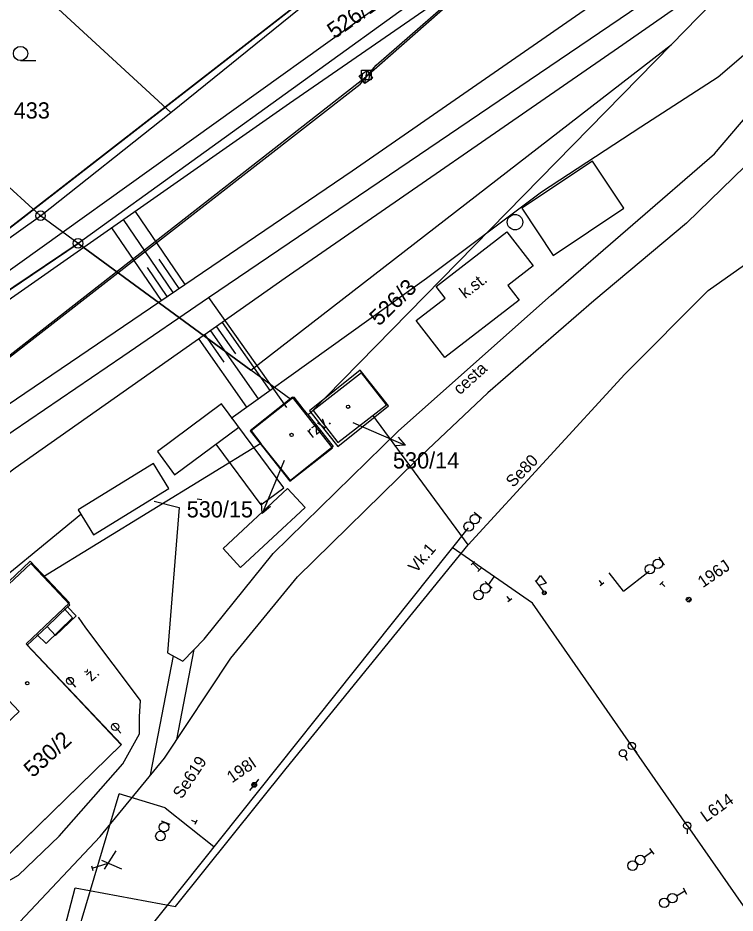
# Model space of a CAD drawing. Extents: x -469926 to -462499, y -1098642 to -1092733.
# Drawn here: x -467650 to -467574.7, y -1096903 to -1096809.1 of the extents above; entities that cross this region are included whole.
import ezdxf

# ---------------------------------------------------------------- set-up
doc = ezdxf.new("R2010")
doc.units = 0
for name, color, linetype in [('Vrstva 1', 7, 'Continuous'), ('Vrstva 10', 7, 'Continuous'), ('Vrstva 11', 7, 'Continuous'), ('Vrstva 12', 7, 'Continuous'), ('Vrstva 13', 7, 'Continuous'), ('Vrstva 14', 7, 'Continuous'), ('Vrstva 16', 7, 'Continuous'), ('Vrstva 18', 7, 'Continuous'), ('Vrstva 22', 7, 'Continuous'), ('Vrstva 24', 7, 'Continuous'), ('Vrstva 25', 7, 'Continuous'), ('Vrstva 26', 7, 'Continuous'), ('Vrstva 30', 7, 'Continuous'), ('Vrstva 37', 7, 'Continuous'), ('Vrstva 4', 7, 'Continuous'), ('Vrstva 42', 7, 'Continuous'), ('Vrstva 44', 7, 'Continuous'), ('Vrstva 48', 7, 'Continuous'), ('Vrstva 50', 7, 'Continuous'), ('Vrstva 51', 7, 'Continuous'), ('Vrstva 52', 7, 'Continuous'), ('Vrstva 6', 7, 'Continuous'), ('Vrstva 62', 7, 'Continuous'), ('Vrstva 7', 7, 'Continuous'), ('Vrstva 8', 7, 'Continuous')]:
    doc.layers.add(name, color=color, linetype=linetype)

msp = doc.modelspace()

# ---------------------------------------------------------------- linework, layer by layer
at = {"layer": 'Vrstva 1'}
for p, q in [((-467585.24, -1096790.67), (-467643.65, -1096832.79)), ((-467653.23, -1096801.29), (-467633.9, -1096819.08)), ((-467633.9, -1096819.08), (-467620.45, -1096808.2)), ((-467670.17, -1096809.46), (-467647.58, -1096829.89)), ((-467578.59, -1096809.08), (-467581.4, -1096811.95)), ((-467625.54, -1096846.08), (-467581.4, -1096811.95)), ((-467581.4, -1096811.95), (-467619.34, -1096850.63)), ((-467647.58, -1096829.89), (-467633.9, -1096819.08)), ((-467651.98, -1096833), (-467647.58, -1096829.89)), ((-467643.65, -1096832.79), (-467647.58, -1096829.89)), ((-467643.65, -1096832.79), (-467693.92, -1096866.8)), ((-467625.54, -1096846.08), (-467643.65, -1096832.79)), ((-467621.32, -1096849.17), (-467625.54, -1096846.08)), ((-467613.92, -1096846.36), (-467619, -1096850.32)), ((-467611.3, -1096849.73), (-467613.92, -1096846.36)), ((-467620.99, -1096848.91), (-467621.32, -1096849.17)), ((-467620.03, -1096850.13), (-467620.99, -1096848.91)), ((-467621.32, -1096849.17), (-467625.49, -1096852.47)), ((-467616.38, -1096853.68), (-467611.3, -1096849.73)), ((-467619.53, -1096850.75), (-467620.03, -1096850.13)), ((-467619.34, -1096850.63), (-467619.53, -1096850.75)), ((-467619.53, -1096850.75), (-467616.87, -1096854.11)), ((-467619, -1096850.32), (-467616.38, -1096853.68)), ((-467625.49, -1096852.47), (-467624.46, -1096853.77)), ((-467624.46, -1096853.77), (-467647.27, -1096867.77)), ((-467621.37, -1096857.67), (-467624.46, -1096853.77)), ((-467616.87, -1096854.11), (-467621.37, -1096857.67)), ((-467648.61, -1096866.35), (-467655.43, -1096872.78)), ((-467647.27, -1096867.77), (-467648.61, -1096866.35)), ((-467644.5, -1096870.7), (-467647.27, -1096867.77)), ((-467644.74, -1096870.92), (-467644.5, -1096870.7)), ((-467643.84, -1096871.87), (-467644.74, -1096870.92)), ((-467646, -1096873.91), (-467643.84, -1096871.87)), ((-467648.99, -1096874.94), (-467646.89, -1096872.96)), ((-467646.89, -1096872.96), (-467646, -1096873.91)), ((-467639.11, -1096885.4), (-467648.99, -1096874.94)), ((-467653.82, -1096899.69), (-467639.11, -1096885.4))]:
    msp.add_line(p, q, dxfattribs=at)
at = {"layer": 'Vrstva 10'}
msp.add_lwpolyline([(-467581.402, -1096811.948), (-467578.59, -1096809.08), (-467575.34, -1096805.87), (-467511.63, -1096742.72), (-467419.59, -1096643.82), (-467398.88, -1096625.96), (-467380.9, -1096612.25), (-467375.99, -1096608.79), (-467355.03, -1096595.07), (-467331.89, -1096578.82), (-467329.72, -1096576.82), (-467292.88, -1096541.88)], dxfattribs=at)
at = {"layer": 'Vrstva 11'}
for p, q in [((-467579.824, -1096870.25), (-467579.502, -1096869.927)), ((-467579.694, -1096870.385), (-467579.367, -1096870.058)), ((-467625.398, -1096889.673), (-467625.074, -1096889.35)), ((-467625.268, -1096889.808), (-467624.94, -1096889.48))]:
    msp.add_line(p, q, dxfattribs=at)
msp.add_lwpolyline([(-467672.71, -1096884.641), (-467693.92, -1096866.8), (-467643.65, -1096832.79), (-467625.54, -1096846.08), (-467581.4, -1096811.95)], dxfattribs=at)
for centre in [(-467579.594, -1096870.158), (-467625.167, -1096889.581)]:
    msp.add_circle(centre, 0.25, dxfattribs=at)
at = {"layer": 'Vrstva 12'}
for p, q in [((-467612.37, -1096814.12), (-467450.6, -1096672.35)), ((-467703.89, -1096872.43), (-467592.84, -1096786.13)), ((-467614.04, -1096816.09), (-467612.37, -1096814.12)), ((-467786, -1096949.88), (-467614.04, -1096816.09)), ((-467624.709, -1096888.988), (-467625.014, -1096889.383)), ((-467625.627, -1096890.176), (-467625.32, -1096889.779)), ((-467625.242, -1096889.817), (-467625.3, -1096889.369)), ((-467625.055, -1096889.802), (-467625.114, -1096889.338))]:
    msp.add_line(p, q, dxfattribs=at)
msp.add_circle((-467625.167, -1096889.581), 0.25, dxfattribs=at)
msp.add_circle((-467625.167, -1096889.581), 0.25, dxfattribs=at)
at = {"layer": 'Vrstva 13'}
for points in [[(-467635.668, -1096859.813), (-467633.056, -1096860.496), (-467634.257, -1096875.724), (-467632.661, -1096876.593), (-467630.424, -1096874.32), (-467623.19, -1096865.305), (-467610.03, -1096852.444), (-467594.036, -1096838.233), (-467576.886, -1096823.407), (-467570.64, -1096816.047), (-467566.024, -1096810.693), (-467562.168, -1096807.128), (-467557.933, -1096804.662), (-467552.939, -1096802.409), (-467544.676, -1096798.695), (-467536.364, -1096794.058), (-467528.144, -1096788.839), (-467516.25, -1096780.559)], [(-467513.999, -1096783.774), (-467533.807, -1096796.632), (-467542.672, -1096801.401), (-467552.12, -1096805.529), (-467557.201, -1096808.076), (-467560.528, -1096810.637), (-467565.625, -1096815.425), (-467571.208, -1096822.322), (-467579.817, -1096830.678), (-467589.562, -1096838.806), (-467600.653, -1096848.475), (-467600.662, -1096848.481), (-467608.232, -1096855.586)], [(-467727.778, -1096843.73), (-467705.285, -1096862.131), (-467701.238, -1096864.76), (-467697.167, -1096866.847), (-467693.86, -1096868.994), (-467692.49, -1096868.912), (-467691.371, -1096868.299), (-467690.254, -1096867.335), (-467688.007, -1096865.651), (-467676.72, -1096878.427), (-467663.028, -1096892.688), (-467654.799, -1096900.8), (-467652.821, -1096900.683), (-467649.879, -1096899.05), (-467645.617, -1096894.969), (-467638.966, -1096887.385), (-467637.19, -1096884.228), (-467637.206, -1096882.446)], [(-467704.882, -1096983.201), (-467697.285, -1096972.529), (-467683.758, -1096952.913), (-467669.752, -1096933.632), (-467658.969, -1096915.462), (-467649.745, -1096903.943), (-467641.339, -1096894.984), (-467634.594, -1096886.787), (-467627.625, -1096876.298), (-467620.643, -1096867.776), (-467608.232, -1096855.586)], [(-467642.828, -1096873.13), (-467643.61, -1096871.995)], [(-467637.206, -1096882.446), (-467637.09, -1096880.731), (-467642.828, -1096873.13)]]:
    msp.add_lwpolyline(points, dxfattribs=at)
at = {"layer": 'Vrstva 14'}
for p, q in [((-467613.878, -1096815.603), (-467613.763, -1096814.953)), ((-467613.575, -1096816.037), (-467613.328, -1096814.649)), ((-467613.141, -1096815.738), (-467613.024, -1096815.079))]:
    msp.add_line(p, q, dxfattribs=at)
for points in [[(-467860.095, -1097000.392), (-467842.55, -1096988.892), (-467703.809, -1096872.228), (-467592.764, -1096786.037), (-467500.119, -1096695.998)], [(-467838.633, -1097000.122), (-467786.766, -1096950.751), (-467613.45, -1096815.344), (-467500.171, -1096715.797)], [(-467614.146, -1096815.22), (-467613.326, -1096814.647), (-467612.753, -1096815.467), (-467613.573, -1096816.04), (-467614.146, -1096815.22)], [(-467636.043, -1096888.548), (-467633.645, -1096876.057)], [(-467633.292, -1096884.827), (-467631.481, -1096875.394)]]:
    msp.add_lwpolyline(points, dxfattribs=at)
msp.add_lwpolyline([(-467614.146, -1096815.22), (-467613.326, -1096814.647), (-467612.753, -1096815.467), (-467613.573, -1096816.04)], close=True, dxfattribs=at)
at = {"layer": 'Vrstva 16'}
for p, q in [((-467614.84, -1096851.57), (-467612.09, -1096852.77)), ((-467612.09, -1096852.77), (-467609.34, -1096853.97)), ((-467622.03, -1096855.58), (-467623.17, -1096858.35)), ((-467623.17, -1096858.35), (-467624.318, -1096861.122)), ((-467644.731, -1096878.396), (-467643.921, -1096879.347)), ((-467640.004, -1096883.218), (-467639.162, -1096884.144)), ((-467585.339, -1096885.81), (-467585.048, -1096886.216)), ((-467586.303, -1096886.598), (-467586.052, -1096887.031)), ((-467579.75, -1096894.236), (-467579.749, -1096894.736))]:
    msp.add_line(p, q, dxfattribs=at)
for points in [[(-467610.057, -1096853.111), (-467609.34, -1096853.97), (-467610.457, -1096854.028)], [(-467623.473, -1096860.389), (-467624.318, -1096861.122), (-467624.397, -1096860.007)]]:
    msp.add_lwpolyline(points, dxfattribs=at)
for centre, radius in [((-467644.488, -1096878.681), 0.375), ((-467639.751, -1096883.496), 0.375), ((-467585.559, -1096885.501), 0.378), ((-467586.492, -1096886.27), 0.378), ((-467579.75, -1096893.858), 0.378)]:
    msp.add_circle(centre, radius, dxfattribs=at)
at = {"layer": 'Vrstva 18'}
for p, q in [((-467602.412, -1096866.514), (-467602.061, -1096866.157)), ((-467602.236, -1096866.336), (-467601.524, -1096867.036)), ((-467601.699, -1096867.215), (-467601.348, -1096866.858)), ((-467588.998, -1096868.15), (-467588.998, -1096868.15)), ((-467588.998, -1096868.15), (-467588.697, -1096868.549)), ((-467588.497, -1096868.398), (-467588.896, -1096868.699)), ((-467582.628, -1096868.596), (-467582.271, -1096868.246)), ((-467582.1, -1096868.778), (-467582.45, -1096868.421)), ((-467582.1, -1096868.778), (-467582.1, -1096868.778)), ((-467598.664, -1096869.824), (-467598.664, -1096869.824)), ((-467598.664, -1096869.824), (-467598.363, -1096870.223)), ((-467598.163, -1096870.072), (-467598.562, -1096870.373)), ((-467631.756, -1096893.283), (-467631.756, -1096893.283)), ((-467631.756, -1096893.283), (-467631.305, -1096893.498)), ((-467631.197, -1096893.273), (-467631.413, -1096893.724))]:
    msp.add_line(p, q, dxfattribs=at)
at = {"layer": 'Vrstva 22'}
for p, q in [((-467595.6, -1096868.271), (-467595.137, -1096867.631)), ((-467595.137, -1096867.631), (-467594.553, -1096868.443)), ((-467595.687, -1096868.15), (-467594.87, -1096869.284)), ((-467594.553, -1096868.443), (-467595.308, -1096868.678)), ((-467594.868, -1096869.597), (-467594.812, -1096869.253)), ((-467594.669, -1096869.625), (-467594.614, -1096869.288))]:
    msp.add_line(p, q, dxfattribs=at)
msp.add_circle((-467594.744, -1096869.44), 0.2, dxfattribs=at)
msp.add_circle((-467594.744, -1096869.44), 0.2, dxfattribs=at)
at = {"layer": 'Vrstva 24'}
for p, q in [((-467601.324, -1096861.652), (-467602.094, -1096861.014)), ((-467582.144, -1096866.539), (-467582.702, -1096865.711)), ((-467600.224, -1096868.969), (-467600.932, -1096868.263)), ((-467633.975, -1096893.754), (-467634.901, -1096893.374)), ((-467584.276, -1096897.161), (-467583.474, -1096896.564)), ((-467583.7, -1096896.263), (-467583.251, -1096896.867)), ((-467580.192, -1096900.388), (-467579.817, -1096901.04)), ((-467580.87, -1096901.212), (-467580.003, -1096900.713))]:
    msp.add_line(p, q, dxfattribs=at)
for centre, radius in [((-467647.58, -1096829.89), 0.5), ((-467647.58, -1096829.89), 0.1), ((-467643.65, -1096832.79), 0.5), ((-467643.65, -1096832.79), 0.1), ((-467602.665, -1096862.489), 0.5), ((-467602.028, -1096861.718), 0.5), ((-467583.667, -1096866.963), 0.5), ((-467582.838, -1096866.404), 0.5), ((-467600.931, -1096868.97), 0.5), ((-467601.637, -1096869.678), 0.5), ((-467634.628, -1096894.026), 0.5), ((-467635.009, -1096894.951), 0.5), ((-467585.479, -1096898.057), 0.5), ((-467584.677, -1096897.459), 0.5), ((-467582.17, -1096901.96), 0.5), ((-467581.303, -1096901.461), 0.5)]:
    msp.add_circle(centre, radius, dxfattribs=at)
at = {"layer": 'Vrstva 25'}
msp.add_line((-467649.68, -1096813.63), (-467648.08, -1096813.63), dxfattribs=at)
for centre, radius in [((-467649.68, -1096812.88), 0.75), ((-467615.32, -1096849.93), 0.175), ((-467621.25, -1096852.89), 0.175), ((-467648.98, -1096878.92), 0.175)]:
    msp.add_circle(centre, radius, dxfattribs=at)
at = {"layer": 'Vrstva 26'}
msp.add_lwpolyline([(-467613.91, -1096814.63), (-467612.91, -1096814.63), (-467612.91, -1096815.63), (-467613.91, -1096815.63)], close=True, dxfattribs=at)
at = {"layer": 'Vrstva 30'}
for p, q in [((-467639.668, -1096896.491), (-467640.894, -1096898.442)), ((-467641.191, -1096897.487), (-467639.075, -1096898.401)), ((-467642.239, -1096898.074), (-467642.091, -1096898.552)), ((-467642.165, -1096898.313), (-467640.493, -1096897.794))]:
    msp.add_line(p, q, dxfattribs=at)
at = {"layer": 'Vrstva 4'}
msp.add_line((-467644.74, -1096870.92), (-467646.89, -1096872.96), dxfattribs=at)
at = {"layer": 'Vrstva 42'}
msp.add_circle((-467597.811, -1096830.568), 0.808, dxfattribs=at)
at = {"layer": 'Vrstva 44'}
for p, q in [((-467602.728, -1096862.611), (-467637.141, -1096905.752)), ((-467595.971, -1096870.527), (-467604.399, -1096864.706)), ((-467586.424, -1096869.268), (-467587.937, -1096867.344)), ((-467586.424, -1096869.268), (-467583.757, -1096867.172)), ((-467600.578, -1096868.616), (-467599.984, -1096867.756)), ((-467579.749, -1096893.857), (-467595.971, -1096870.527)), ((-467645.305, -1096910.551), (-467639.338, -1096890.539)), ((-467634.491, -1096891.984), (-467639.338, -1096890.539)), ((-467634.491, -1096891.984), (-467629.399, -1096896.046)), ((-467579.749, -1096893.857), (-467573.876, -1096902.274))]:
    msp.add_line(p, q, dxfattribs=at)
at = {"layer": 'Vrstva 48'}
for points in [[(-467632.422, -1096837.099), (-467637.633, -1096829.434)], [(-467633.663, -1096837.942), (-467638.862, -1096830.294)], [(-467634.904, -1096838.786), (-467640.091, -1096831.154)], [(-467633.043, -1096837.521), (-467635.125, -1096834.458)], [(-467634.283, -1096838.364), (-467636.36, -1096835.308)], [(-467628.523, -1096841.101), (-467623.525, -1096848.209)], [(-467629.75, -1096841.964), (-467624.745, -1096849.082)], [(-467629.137, -1096841.533), (-467627.136, -1096844.378)], [(-467630.978, -1096842.827), (-467625.965, -1096849.955)], [(-467630.364, -1096842.396), (-467628.36, -1096845.245)]]:
    msp.add_lwpolyline(points, dxfattribs=at)
at = {"layer": 'Vrstva 50'}
for p, q in [((-467629.966, -1096838.484), (-467584.722, -1096807.798)), ((-467638.933, -1096844.638), (-467629.966, -1096838.484)), ((-467629.966, -1096838.484), (-467621.79, -1096850.004)), ((-467676.689, -1096870.2), (-467638.933, -1096844.638))]:
    msp.add_line(p, q, dxfattribs=at)
at = {"layer": 'Vrstva 51'}
for p, q in [((-467577.555, -1096837.726), (-467539.358, -1096810.692)), ((-467586.301, -1096846.499), (-467577.555, -1096837.726)), ((-467602.723, -1096864.402), (-467586.301, -1096846.499)), ((-467602.723, -1096864.402), (-467612.718, -1096850.796)), ((-467621.822, -1096887.856), (-467602.723, -1096864.402)), ((-467633.424, -1096902.357), (-467621.822, -1096887.856)), ((-467646.811, -1096911.309), (-467643.955, -1096900.388)), ((-467643.955, -1096900.388), (-467633.424, -1096902.357))]:
    msp.add_line(p, q, dxfattribs=at)
at = {"layer": 'Vrstva 52'}
msp.add_line((-467688.938, -1096862.879), (-467603.4, -1096801.613), dxfattribs=at)
at = {"layer": 'Vrstva 6'}
for p, q in [((-467628.588, -1096849.621), (-467635.324, -1096854.608)), ((-467622.055, -1096858.446), (-467628.588, -1096849.621)), ((-467633.512, -1096857.056), (-467626.777, -1096852.068)), ((-467629.187, -1096853.853), (-467624.465, -1096860.231)), ((-467635.324, -1096854.608), (-467633.512, -1096857.056)), ((-467624.465, -1096860.231), (-467622.055, -1096858.446))]:
    msp.add_line(p, q, dxfattribs=at)
for points in [[(-467593.803, -1096834.048), (-467586.4, -1096829.106), (-467589.701, -1096824.162), (-467597.104, -1096829.103)], [(-467598.662, -1096831.568), (-467595.903, -1096835.136), (-467598.581, -1096837.206), (-467597.386, -1096838.75), (-467605.162, -1096844.761), (-467608.165, -1096840.877), (-467605.131, -1096838.532), (-467606.081, -1096837.304)], [(-467616.409, -1096854.09), (-467611.072, -1096849.841), (-467614.046, -1096846.104), (-467619.384, -1096850.352)], [(-467621.429, -1096857.738), (-467616.969, -1096854.22), (-467621.149, -1096848.92), (-467625.609, -1096852.437)], [(-467642.029, -1096863.36), (-467634.121, -1096858.511), (-467635.73, -1096855.886), (-467643.638, -1096860.736)], [(-467626.595, -1096866.772), (-467619.83, -1096860.501), (-467621.676, -1096858.509), (-467628.441, -1096864.781)], [(-467653.821, -1096899.698), (-467639.091, -1096885.337), (-467649.089, -1096874.797), (-467644.538, -1096870.479), (-467648.669, -1096866.125), (-467656.933, -1096873.964), (-467655.694, -1096875.27), (-467665.476, -1096884.549), (-467661.068, -1096889.195), (-467651.498, -1096880.117), (-467649.824, -1096881.882), (-467660.823, -1096892.316)]]:
    msp.add_lwpolyline(points, close=True, dxfattribs=at)
msp.add_lwpolyline([(-467645.059, -1096871.133), (-467644.232, -1096872.064), (-467646.982, -1096874.771), (-467647.92, -1096873.86)], dxfattribs=at)
at = {"layer": 'Vrstva 62'}
for points in [[(-467527.986, -1096756.991), (-467554.851, -1096773.473), (-467589.801, -1096796.239), (-467621.452, -1096818.11), (-467655.197, -1096841.726), (-467674.85, -1096854.561), (-467684.169, -1096861.903), (-467686.204, -1096865.596), (-467684.249, -1096868.824), (-467677.159, -1096875.381), (-467671.688, -1096878.073), (-467668.257, -1096877.889), (-467663.024, -1096876.443)], [(-467522.314, -1096767.407), (-467549.132, -1096785.941), (-467586.521, -1096811.963), (-467621.911, -1096836.451), (-467650.243, -1096856.375), (-467656.827, -1096861.339), (-467661.567, -1096856.867), (-467641.589, -1096843.33), (-467614.89, -1096825.183), (-467586.931, -1096805.788), (-467551.311, -1096780.81), (-467524.91, -1096761.872)], [(-467627.585, -1096851.114), (-467607.096, -1096836.453), (-467595.045, -1096827.405), (-467584.601, -1096820.556), (-467576.492, -1096815.316), (-467560.538, -1096801.621), (-467535.005, -1096783.95), (-467517.825, -1096771.92)], [(-467661.801, -1096875.908), (-467654.956, -1096870.697), (-467643.363, -1096861.202)]]:
    msp.add_lwpolyline(points, dxfattribs=at)
at = {"layer": 'Vrstva 8'}
for p, q in [((-467631.167, -1096859.569), (-467630.671, -1096859.645)), ((-467630.919, -1096859.607), (-467630.919, -1096859.607))]:
    msp.add_line(p, q, dxfattribs=at)

# ---------------------------------------------------------------- texts
at = {"layer": 'Vrstva 11'}
for s, p in [('196J', (-467578.111, -1096868.966)), ('198I', (-467627.5, -1096889.436))]:
    msp.add_text(s, height=1.25, rotation=34.56925, dxfattribs=at).set_placement(p)
at = {"layer": 'Vrstva 13'}
msp.add_text('cesta', height=1.25, rotation=41.97859, dxfattribs=at).set_placement((-467603.597, -1096848.739))
at = {"layer": 'Vrstva 16'}
msp.add_text('ž.', height=1.25, rotation=41.64388, dxfattribs=at).set_placement((-467642.259, -1096878.815))
at = {"layer": 'Vrstva 25'}
for s, rotation, p in [('Se80', 45.64618, (-467598.015, -1096858.464)), ('Se619', 56.43767, (-467632.762, -1096891.139)), ('L614', 35.38779, (-467577.792, -1096893.555))]:
    msp.add_text(s, height=1.25, rotation=rotation, dxfattribs=at).set_placement(p)
at = {"layer": 'Vrstva 37'}
msp.add_text('Vk.1', height=1.25, rotation=49.70633, dxfattribs=at).set_placement((-467608.186, -1096867.43))
at = {"layer": 'Vrstva 50'}
for s, rotation, p in [('526/1', 35.118, (-467616.755, -1096811.402)), ('526/3', 44.118, (-467612.083, -1096841.547)), ('530/2', 42.282, (-467648.394, -1096888.906))]:
    msp.add_text(s, height=1.7, rotation=rotation, dxfattribs=at).set_placement(p)
for s, p in [('433', (-467650.397, -1096819.7)), ('530/14', (-467610.616, -1096856.401)), ('530/15', (-467632.249, -1096861.534))]:
    msp.add_text(s, height=1.7, dxfattribs=at).set_placement(p)
at = {"layer": 'Vrstva 7'}
for s, rotation, p in [('k.st.', 37.48552, (-467603.046, -1096838.638)), ('rzv.', 38.0736, (-467619.111, -1096853.277))]:
    msp.add_text(s, height=1.25, rotation=rotation, dxfattribs=at).set_placement(p)

doc.saveas('drawing.dxf')
